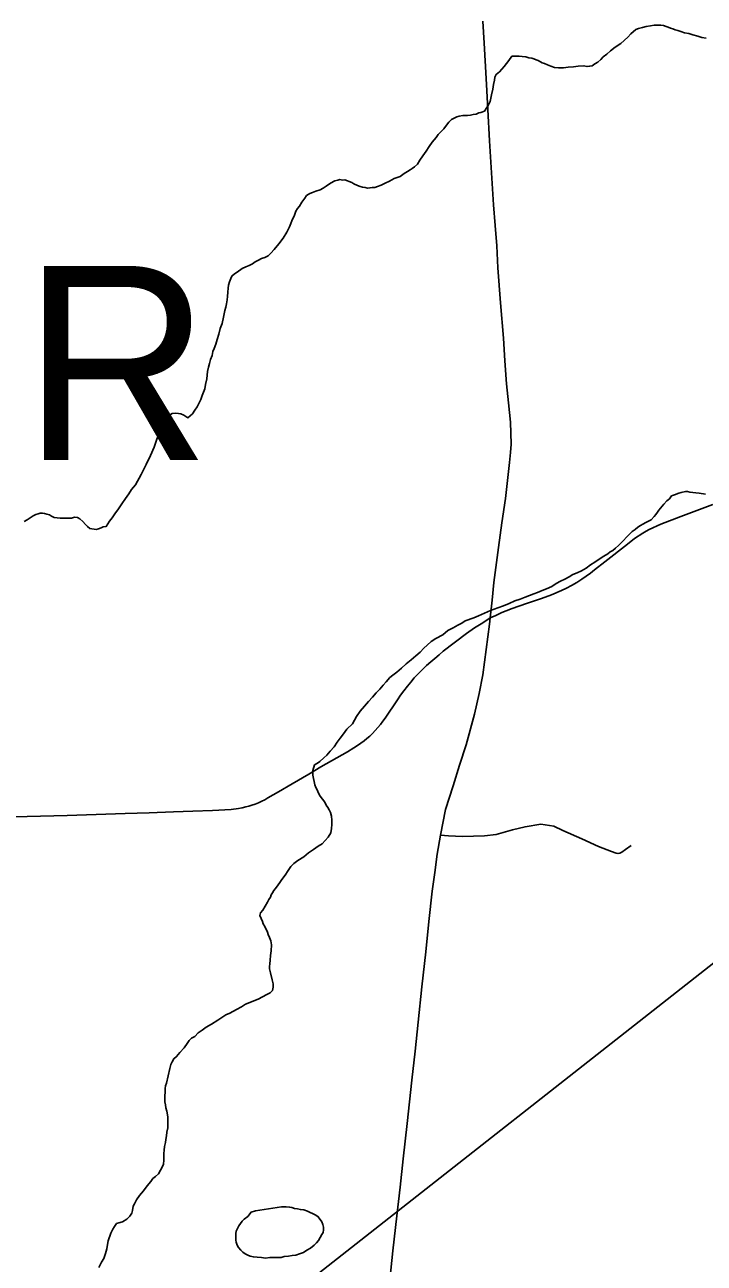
# Model space of a CAD drawing. Extents: x 103424 to 290657, y 38711 to 110967.
# Drawn here: x 214247.309 to 214247.607, y 40212.646 to 40213.189 of the extents above; entities that cross this region are included whole.
import ezdxf

# ---------------------------------------------------------------- set-up
doc = ezdxf.new("R2010")
doc.units = 0
for name, color, linetype in [('GM_X_County_Road', 7, 'Continuous'), ('GM_X_Minor_Lake', 7, 'Continuous'), ('GM_X_Minor_River', 7, 'Continuous'), ('GM_X_Township_Road', 7, 'Continuous'), ('GM_X_Township_Text', 7, 'Continuous'), ('SH_Text', 7, 'Continuous')]:
    doc.layers.add(name, color=color, linetype=linetype)

msp = doc.modelspace()

# ---------------------------------------------------------------- linework, layer by layer
at = {"layer": 'GM_X_County_Road'}
for points in [[(214247.51301, 40212.92877), (214247.5155, 40212.92988), (214247.51812, 40212.93108), (214247.52, 40212.93185), (214247.52259, 40212.93285), (214247.52892, 40212.93511), (214247.53548, 40212.93731), (214247.53988, 40212.93893), (214247.54432, 40212.94081), (214247.54647, 40212.94188), (214247.54865, 40212.94299), (214247.55094, 40212.94432), (214247.5532, 40212.94572), (214247.5551, 40212.94707), (214247.55694, 40212.94844), (214247.55868, 40212.94981), (214247.56334, 40212.9533), (214247.5732, 40212.96116), (214247.57636, 40212.96355), (214247.57993, 40212.96594), (214247.58142, 40212.96686), (214247.58273, 40212.96752), (214247.58791, 40212.96989), (214247.5966, 40212.97329), (214247.61067, 40212.97852)], [(214247.30395, 40212.8415), (214247.31566, 40212.84182), (214247.32737, 40212.84214), (214247.34008, 40212.84257), (214247.3528, 40212.84299), (214247.36338, 40212.84331), (214247.37398, 40212.84363), (214247.38258, 40212.84397), (214247.39118, 40212.8443), (214247.3994, 40212.84477), (214247.40248, 40212.84509), (214247.40412, 40212.84541), (214247.40578, 40212.84581), (214247.40713, 40212.84618), (214247.40843, 40212.84661), (214247.40988, 40212.84711), (214247.41132, 40212.84769), (214247.41272, 40212.84832), (214247.41409, 40212.84902), (214247.41545, 40212.84978), (214247.42009, 40212.85245), (214247.42613, 40212.85593), (214247.43343, 40212.86027), (214247.43873, 40212.86343), (214247.45032, 40212.87006), (214247.4532, 40212.87175), (214247.4547, 40212.87277), (214247.45615, 40212.87376), (214247.45764, 40212.87482), (214247.45886, 40212.87587), (214247.46011, 40212.87692), (214247.46137, 40212.87812), (214247.46258, 40212.87938), (214247.46372, 40212.88068), (214247.46483, 40212.88201), (214247.46587, 40212.88339), (214247.46687, 40212.88482), (214247.47227, 40212.89286), (214247.47367, 40212.89485), (214247.47515, 40212.89681), (214247.47673, 40212.89876), (214247.47811, 40212.90059), (214247.47969, 40212.90243), (214247.4814, 40212.90416), (214247.4833, 40212.90612), (214247.4851, 40212.90787), (214247.48687, 40212.90952), (214247.48864, 40212.9109), (214247.49056, 40212.91263), (214247.49235, 40212.91411), (214247.5026, 40212.9219), (214247.50613, 40212.92442), (214247.50969, 40212.92666), (214247.51301, 40212.92877)]]:
    msp.add_lwpolyline(points, dxfattribs=at)
at = {"layer": 'GM_X_Minor_Lake'}
for points in [[(214247.40997, 40212.66858), (214247.40807, 40212.66799), (214247.40657, 40212.66608), (214247.40507, 40212.66492), (214247.40412, 40212.66415), (214247.40338, 40212.663), (214247.40263, 40212.66205), (214247.40207, 40212.6609), (214247.40151, 40212.65975), (214247.40134, 40212.65861), (214247.40135, 40212.65766), (214247.40136, 40212.65671), (214247.40137, 40212.65576), (214247.40157, 40212.65481), (214247.40197, 40212.65349), (214247.40255, 40212.65254), (214247.40351, 40212.65141), (214247.40447, 40212.65047), (214247.40543, 40212.64972), (214247.40658, 40212.64916), (214247.40772, 40212.64879), (214247.40906, 40212.64842), (214247.41077, 40212.64825), (214247.41267, 40212.64808), (214247.41439, 40212.64791), (214247.41629, 40212.64811), (214247.41876, 40212.64814), (214247.4199, 40212.64815), (214247.42123, 40212.64816), (214247.42255, 40212.64856), (214247.42445, 40212.64877), (214247.42616, 40212.64897), (214247.42768, 40212.64918), (214247.42938, 40212.64977), (214247.43108, 40212.65035), (214247.43259, 40212.65132), (214247.4341, 40212.65228), (214247.4358, 40212.65363), (214247.43674, 40212.65459), (214247.43768, 40212.65555), (214247.43842, 40212.65689), (214247.43917, 40212.65823), (214247.43972, 40212.65918), (214247.4399, 40212.66033), (214247.43989, 40212.66147), (214247.43949, 40212.6626), (214247.4391, 40212.66374), (214247.43833, 40212.66487), (214247.43736, 40212.6662), (214247.43621, 40212.66694), (214247.43278, 40212.66843), (214247.43125, 40212.66899), (214247.42973, 40212.66916), (214247.42839, 40212.66953), (214247.42706, 40212.6697), (214247.42591, 40212.67007), (214247.42496, 40212.67025), (214247.42344, 40212.67043), (214247.42211, 40212.67042), (214247.42135, 40212.67041)], [(214247.42135, 40212.67041), (214247.40997, 40212.66858)]]:
    msp.add_lwpolyline(points, dxfattribs=at)
at = {"layer": 'GM_X_Minor_River'}
for points in [[(214247.60773, 40213.18313), (214247.60583, 40213.18349), (214247.60411, 40213.18404), (214247.60182, 40213.18459), (214247.60011, 40213.18514), (214247.5982, 40213.1855), (214247.59667, 40213.18606), (214247.59534, 40213.18643), (214247.59419, 40213.1868), (214247.59305, 40213.18716), (214247.5921, 40213.18753), (214247.59114, 40213.18791), (214247.59019, 40213.18828), (214247.58904, 40213.18864), (214247.5879, 40213.18882), (214247.58638, 40213.18881), (214247.58486, 40213.18879), (214247.58334, 40213.18859), (214247.58144, 40213.18819), (214247.57974, 40213.18779), (214247.57803, 40213.18739), (214247.5769, 40213.187), (214247.57464, 40213.18508), (214247.57332, 40213.18355), (214247.57031, 40213.18085), (214247.56786, 40213.17912), (214247.56579, 40213.17758), (214247.5641, 40213.17604), (214247.56259, 40213.17488), (214247.56146, 40213.17373), (214247.56015, 40213.17258), (214247.55883, 40213.1718), (214247.55769, 40213.17103), (214247.55656, 40213.17083), (214247.55542, 40213.17063), (214247.55408, 40213.171), (214247.55161, 40213.17078), (214247.54953, 40213.17057), (214247.54725, 40213.17036), (214247.54516, 40213.17015), (214247.54288, 40213.17012), (214247.54117, 40213.1703), (214247.53964, 40213.17085), (214247.53811, 40213.17141), (214247.53678, 40213.17196), (214247.53582, 40213.17233), (214247.5341, 40213.17327), (214247.53315, 40213.17364), (214247.53219, 40213.17401), (214247.53124, 40213.17438), (214247.5299, 40213.17456), (214247.52857, 40213.17492), (214247.52704, 40213.1751), (214247.52571, 40213.17528), (214247.52457, 40213.17526), (214247.52343, 40213.17525), (214247.52248, 40213.17524)], [(214247.52248, 40213.17524), (214247.52117, 40213.17333), (214247.51911, 40213.17065), (214247.51705, 40213.16834), (214247.51554, 40213.16719), (214247.51499, 40213.16604), (214247.51481, 40213.16471), (214247.51445, 40213.16281), (214247.5141, 40213.16071), (214247.51356, 40213.15823), (214247.51302, 40213.15538), (214247.51228, 40213.15385), (214247.51041, 40213.15117), (214247.50889, 40213.15058), (214247.50795, 40213.15038), (214247.50681, 40213.1498), (214247.50548, 40213.1496), (214247.50435, 40213.1494), (214247.50302, 40213.14919), (214247.50093, 40213.14917), (214247.49941, 40213.14897), (214247.49827, 40213.14857), (214247.49714, 40213.14799), (214247.49601, 40213.14741), (214247.49488, 40213.14626), (214247.49375, 40213.14492), (214247.49263, 40213.14339), (214247.49132, 40213.14204), (214247.49019, 40213.14089), (214247.48925, 40213.13955), (214247.48757, 40213.13744), (214247.48626, 40213.13553), (214247.48495, 40213.13361), (214247.48346, 40213.13151), (214247.48215, 40213.12959), (214247.48103, 40213.12787), (214247.47971, 40213.12671), (214247.47877, 40213.12594), (214247.47783, 40213.12536), (214247.47669, 40213.12459), (214247.47518, 40213.12382), (214247.47349, 40213.12247), (214247.47084, 40213.12149), (214247.46876, 40213.12033), (214247.46687, 40213.11955), (214247.46517, 40213.11858), (214247.46347, 40213.118), (214247.46233, 40213.1176), (214247.46119, 40213.11759), (214247.46024, 40213.11739), (214247.4591, 40213.11738), (214247.45815, 40213.11756), (214247.45701, 40213.11774), (214247.45586, 40213.11811), (214247.45472, 40213.11848), (214247.45319, 40213.11923), (214247.45223, 40213.11979), (214247.44918, 40213.1209), (214247.44823, 40213.12089), (214247.44708, 40213.12107), (214247.44614, 40213.12087), (214247.44481, 40213.12047), (214247.44292, 40213.1195), (214247.44104, 40213.11815), (214247.43971, 40213.11738), (214247.43839, 40213.11661), (214247.4365, 40213.11602), (214247.43499, 40213.11543), (214247.43385, 40213.11504), (214247.43234, 40213.11407), (214247.43159, 40213.11293), (214247.43028, 40213.1112), (214247.42935, 40213.10948), (214247.42842, 40213.10833), (214247.42767, 40213.10718), (214247.42693, 40213.10508), (214247.42638, 40213.10394), (214247.42601, 40213.10298), (214247.42545, 40213.10184), (214247.4249, 40213.10031), (214247.42378, 40213.09802), (214247.4221, 40213.09534), (214247.42023, 40213.09285), (214247.41817, 40213.09036), (214247.41667, 40213.08882), (214247.41554, 40213.08767), (214247.41403, 40213.08689), (214247.4127, 40213.0865), (214247.41138, 40213.08573), (214247.40987, 40213.08495), (214247.40874, 40213.08418), (214247.40723, 40213.0834), (214247.40571, 40213.08282), (214247.4042, 40213.08204), (214247.40194, 40213.0805), (214247.40081, 40213.07973), (214247.39968, 40213.07876), (214247.39912, 40213.07762), (214247.39857, 40213.07628), (214247.39821, 40213.07476), (214247.39803, 40213.07342)], [(214247.39803, 40213.07342), (214247.39786, 40213.07171), (214247.39769, 40213.06981), (214247.39752, 40213.06829), (214247.39735, 40213.06657), (214247.39699, 40213.06505), (214247.39662, 40213.06371), (214247.39626, 40213.06219), (214247.3959, 40213.06066), (214247.39536, 40213.058), (214247.39444, 40213.05571), (214247.39389, 40213.05323), (214247.39316, 40213.05094), (214247.39261, 40213.04884), (214247.39188, 40213.04693), (214247.39132, 40213.0456), (214247.39096, 40213.04388), (214247.39022, 40213.04217), (214247.38986, 40213.04045), (214247.38931, 40213.03873), (214247.38895, 40213.03683), (214247.38861, 40213.03359), (214247.38807, 40213.03112), (214247.38771, 40213.02921), (214247.38716, 40213.02787), (214247.38661, 40213.02635), (214247.38605, 40213.02463), (214247.38531, 40213.0231), (214247.38438, 40213.02138), (214247.38345, 40213.01985), (214247.38233, 40213.01832), (214247.38139, 40213.01736), (214247.38026, 40213.01659), (214247.37853, 40213.01771), (214247.3772, 40213.01827), (214247.37624, 40213.01845), (214247.37491, 40213.01863), (214247.37339, 40213.01842), (214247.37188, 40213.01746), (214247.37058, 40213.01554), (214247.37002, 40213.01459), (214247.36871, 40213.01267), (214247.36798, 40213.01), (214247.36668, 40213.00714), (214247.36558, 40213.0037), (214247.36391, 40213.00007), (214247.36206, 40212.99606), (214247.35983, 40212.99167), (214247.35741, 40212.98708), (214247.35553, 40212.98516), (214247.35441, 40212.98325), (214247.35292, 40212.98114), (214247.35142, 40212.97885), (214247.34993, 40212.97655), (214247.34824, 40212.97444), (214247.34713, 40212.97272), (214247.346, 40212.97119), (214247.34526, 40212.97004), (214247.34451, 40212.96889), (214247.34318, 40212.96869), (214247.34223, 40212.9683), (214247.3411, 40212.9679), (214247.34015, 40212.96751), (214247.3392, 40212.9677), (214247.33825, 40212.96788), (214247.3373, 40212.96806), (214247.33634, 40212.96881), (214247.33538, 40212.96975), (214247.33422, 40212.97107), (214247.33288, 40212.9722), (214247.33192, 40212.97276), (214247.33059, 40212.97293), (214247.32926, 40212.97254), (214247.32793, 40212.97253), (214247.32432, 40212.97249), (214247.32299, 40212.97267), (214247.32165, 40212.97284), (214247.32051, 40212.9734), (214247.31955, 40212.97396), (214247.31841, 40212.97433), (214247.31745, 40212.97451), (214247.3165, 40212.97469), (214247.31555, 40212.97468), (214247.3146, 40212.97448), (214247.31366, 40212.97409), (214247.31252, 40212.97351), (214247.3112, 40212.97274), (214247.30988, 40212.97178), (214247.30856, 40212.971)], [(214247.6074, 40212.98311), (214247.60473, 40212.98346), (214247.60321, 40212.98364), (214247.60188, 40212.98381), (214247.60055, 40212.98399), (214247.59959, 40212.98417), (214247.59864, 40212.98416), (214247.59675, 40212.98376), (214247.5958, 40212.98356), (214247.59391, 40212.98278), (214247.59258, 40212.98239), (214247.59165, 40212.98105), (214247.59052, 40212.98009), (214247.5892, 40212.97874), (214247.58695, 40212.97606), (214247.58639, 40212.9751), (214247.58565, 40212.97414), (214247.5849, 40212.97319), (214247.58358, 40212.97184), (214247.58245, 40212.97126), (214247.58131, 40212.97068), (214247.57999, 40212.96991), (214247.57886, 40212.96932), (214247.57773, 40212.96855), (214247.5766, 40212.96759), (214247.57528, 40212.96663), (214247.57415, 40212.96548), (214247.57284, 40212.96413), (214247.57152, 40212.96279), (214247.5704, 40212.96164), (214247.56927, 40212.96048), (214247.56795, 40212.95933), (214247.56682, 40212.95837), (214247.56569, 40212.95779), (214247.56456, 40212.95682), (214247.56286, 40212.95586), (214247.56078, 40212.9545), (214247.5589, 40212.95316), (214247.55701, 40212.952), (214247.55513, 40212.95065), (214247.55305, 40212.94948), (214247.55116, 40212.94851), (214247.54927, 40212.94774), (214247.54757, 40212.94677), (214247.54568, 40212.9458), (214247.54379, 40212.94483), (214247.5419, 40212.94386), (214247.54002, 40212.94251), (214247.53775, 40212.94154), (214247.53585, 40212.94076), (214247.53377, 40212.93998), (214247.53207, 40212.93939), (214247.53018, 40212.93861), (214247.52829, 40212.93783), (214247.5262, 40212.93705), (214247.52374, 40212.93626), (214247.52129, 40212.9351), (214247.51883, 40212.93412), (214247.51637, 40212.93315), (214247.51315, 40212.93198), (214247.5105, 40212.93081), (214247.50785, 40212.92964), (214247.50577, 40212.92886), (214247.50199, 40212.92749), (214247.50048, 40212.92653), (214247.49878, 40212.92556), (214247.4967, 40212.9244), (214247.49443, 40212.92323), (214247.49218, 40212.92131), (214247.48915, 40212.91976), (214247.48708, 40212.91841), (214247.48538, 40212.91687), (214247.48388, 40212.91552), (214247.48219, 40212.9138), (214247.48031, 40212.91207), (214247.47824, 40212.91033), (214247.47617, 40212.9086), (214247.4741, 40212.90668), (214247.47203, 40212.90495), (214247.47033, 40212.9036), (214247.46901, 40212.90264), (214247.46733, 40212.90072), (214247.46601, 40212.89919), (214247.46451, 40212.89746), (214247.46301, 40212.89592), (214247.46132, 40212.89401), (214247.45963, 40212.89209), (214247.45776, 40212.88998), (214247.45588, 40212.88787)], [(214247.45588, 40212.88787), (214247.45439, 40212.88557), (214247.45253, 40212.88232), (214247.45008, 40212.88001), (214247.44858, 40212.87791), (214247.44709, 40212.87599), (214247.44578, 40212.87427), (214247.44447, 40212.87216), (214247.44278, 40212.87025), (214247.44128, 40212.86852), (214247.43996, 40212.86737), (214247.43827, 40212.86583), (214247.43714, 40212.86506), (214247.43582, 40212.86428), (214247.43509, 40212.8618), (214247.43511, 40212.85971), (214247.43611, 40212.85554), (214247.4365, 40212.8544), (214247.43709, 40212.85327), (214247.43767, 40212.85194), (214247.43845, 40212.85062), (214247.43941, 40212.8493), (214247.44038, 40212.84798), (214247.44097, 40212.84665), (214247.44174, 40212.84552), (214247.44232, 40212.84457), (214247.4429, 40212.84344), (214247.4433, 40212.84173), (214247.44351, 40212.84002), (214247.44354, 40212.83812), (214247.44337, 40212.83641), (214247.44301, 40212.83451), (214247.44189, 40212.83259), (214247.44058, 40212.83106), (214247.43926, 40212.82971), (214247.43756, 40212.82856), (214247.43549, 40212.82721), (214247.43323, 40212.82566), (214247.43116, 40212.82393), (214247.42851, 40212.82238), (214247.42682, 40212.82103), (214247.4255, 40212.81969), (214247.42438, 40212.81797), (214247.42308, 40212.81586), (214247.42158, 40212.81395), (214247.42064, 40212.81261), (214247.4199, 40212.81165), (214247.41915, 40212.81069), (214247.41802, 40212.80916), (214247.41746, 40212.8082), (214247.41691, 40212.80725), (214247.41654, 40212.80629), (214247.41579, 40212.80515), (214247.41523, 40212.804), (214247.4143, 40212.80228), (214247.41318, 40212.80056), (214247.41224, 40212.79941), (214247.41188, 40212.79826), (214247.41246, 40212.79694), (214247.41305, 40212.79561), (214247.41344, 40212.79448), (214247.41403, 40212.79334), (214247.4152, 40212.79088), (214247.41559, 40212.78993), (214247.41617, 40212.78861), (214247.41676, 40212.78709), (214247.41697, 40212.78539), (214247.41681, 40212.78272), (214247.41665, 40212.78063), (214247.41648, 40212.77853), (214247.41631, 40212.77701), (214247.41613, 40212.77587), (214247.41614, 40212.77473), (214247.41654, 40212.77302), (214247.41734, 40212.76999), (214247.41774, 40212.76828), (214247.41776, 40212.76676), (214247.41739, 40212.76524), (214247.41645, 40212.76428), (214247.41494, 40212.7635), (214247.41305, 40212.76253), (214247.41116, 40212.76156), (214247.40927, 40212.76078), (214247.40757, 40212.76001), (214247.40568, 40212.75923), (214247.40379, 40212.75807), (214247.40172, 40212.75691), (214247.39869, 40212.75535), (214247.39699, 40212.75458), (214247.39567, 40212.7538), (214247.39341, 40212.75226), (214247.39077, 40212.75052), (214247.38831, 40212.74917), (214247.38662, 40212.74782), (214247.38492, 40212.74666), (214247.38342, 40212.74512), (214247.3819, 40212.74435), (214247.38097, 40212.74339), (214247.38003, 40212.74205), (214247.37872, 40212.74014), (214247.37685, 40212.73803)], [(214247.37685, 40212.73803), (214247.37535, 40212.7363), (214247.37422, 40212.73534), (214247.37347, 40212.734), (214247.37292, 40212.73285), (214247.37236, 40212.73114), (214247.37092, 40212.72466), (214247.37055, 40212.72351), (214247.37038, 40212.72237), (214247.3704, 40212.72066), (214247.37022, 40212.71914), (214247.37024, 40212.71781), (214247.37025, 40212.71648), (214247.37046, 40212.71515), (214247.37067, 40212.71382), (214247.37106, 40212.7123), (214247.37147, 40212.70983), (214247.3715, 40212.70736), (214247.37153, 40212.70508), (214247.37117, 40212.70318), (214247.371, 40212.70146), (214247.37064, 40212.69994), (214247.37046, 40212.69861), (214247.3701, 40212.69689), (214247.36993, 40212.69518), (214247.36976, 40212.69385), (214247.36978, 40212.69233), (214247.36979, 40212.69081), (214247.36962, 40212.68909), (214247.36907, 40212.68776), (214247.36832, 40212.68642), (214247.36739, 40212.68489), (214247.36607, 40212.68373), (214247.36495, 40212.68277), (214247.36401, 40212.68143), (214247.36251, 40212.67952), (214247.36083, 40212.67741), (214247.35914, 40212.6753), (214247.35783, 40212.67339), (214247.3569, 40212.67167), (214247.35634, 40212.67071), (214247.35598, 40212.66881), (214247.35581, 40212.66766), (214247.35487, 40212.66632), (214247.35356, 40212.66498), (214247.35167, 40212.66382), (214247.34997, 40212.66342), (214247.34902, 40212.66303), (214247.34808, 40212.66169), (214247.34734, 40212.66054), (214247.3466, 40212.65882), (214247.34531, 40212.65539), (214247.34513, 40212.65387), (214247.34478, 40212.65196), (214247.34423, 40212.64987), (214247.34349, 40212.64777), (214247.34237, 40212.64605), (214247.34126, 40212.64375)]]:
    msp.add_lwpolyline(points, dxfattribs=at)
at = {"layer": 'GM_X_Township_Road'}
for points in [[(214247.51301, 40212.92877), (214247.51378, 40212.93654), (214247.51455, 40212.9443), (214247.51667, 40212.95969), (214247.51815, 40212.97041), (214247.51963, 40212.98113), (214247.52057, 40212.98906), (214247.52151, 40212.997), (214247.52189, 40213.00135), (214247.52214, 40213.00505), (214247.52193, 40213.01458), (214247.52101, 40213.02306), (214247.52008, 40213.03153), (214247.51944, 40213.04152), (214247.5188, 40213.05151), (214247.51756, 40213.06694), (214247.51633, 40213.08236), (214247.51584, 40213.09196), (214247.51511, 40213.10098), (214247.51437, 40213.10999), (214247.51352, 40213.12404), (214247.51267, 40213.13809), (214247.51192, 40213.15177), (214247.51117, 40213.16545), (214247.51032, 40213.18095), (214247.50979, 40213.19062)], [(214247.4689, 40212.63831), (214247.47027, 40212.65103), (214247.47203, 40212.66647), (214247.47344, 40212.67898), (214247.47486, 40212.69148), (214247.47654, 40212.70692), (214247.47757, 40212.71641), (214247.47861, 40212.7259), (214247.47999, 40212.73866), (214247.48138, 40212.75142), (214247.48303, 40212.76687), (214247.48469, 40212.78232), (214247.48611, 40212.79562), (214247.48754, 40212.80893), (214247.48863, 40212.817), (214247.48973, 40212.82508), (214247.49117, 40212.83344), (214247.49335, 40212.84475), (214247.49669, 40212.85505), (214247.49955, 40212.8641), (214247.5024, 40212.87315), (214247.50605, 40212.88648), (214247.50815, 40212.89557), (214247.50975, 40212.90382), (214247.5112, 40212.91494), (214247.51266, 40212.92607), (214247.51301, 40212.92877)], [(214247.49117, 40212.83344), (214247.49465, 40212.83315), (214247.50082, 40212.83293), (214247.51041, 40212.83315), (214247.51554, 40212.83374), (214247.52275, 40212.83582), (214247.52826, 40212.83716), (214247.53524, 40212.8382), (214247.54089, 40212.83738), (214247.54491, 40212.83553), (214247.55324, 40212.83188), (214247.56045, 40212.82846), (214247.56624, 40212.82623), (214247.56828, 40212.82557), (214247.56908, 40212.8254), (214247.56992, 40212.82552), (214247.57078, 40212.82592), (214247.57241, 40212.82713), (214247.57479, 40212.82884)]]:
    msp.add_lwpolyline(points, dxfattribs=at)
at = {"layer": 'SH_Text'}
msp.add_line((214265.04189, 40226.47703), (214234.64719, 40202.58867), dxfattribs=at)

# ---------------------------------------------------------------- texts
at = {"layer": 'GM_X_Township_Text'}
msp.add_text('CHESTER', height=0.085227, rotation=0, dxfattribs=at).set_placement((214246.8456, 40212.99799))

doc.saveas('drawing.dxf')
